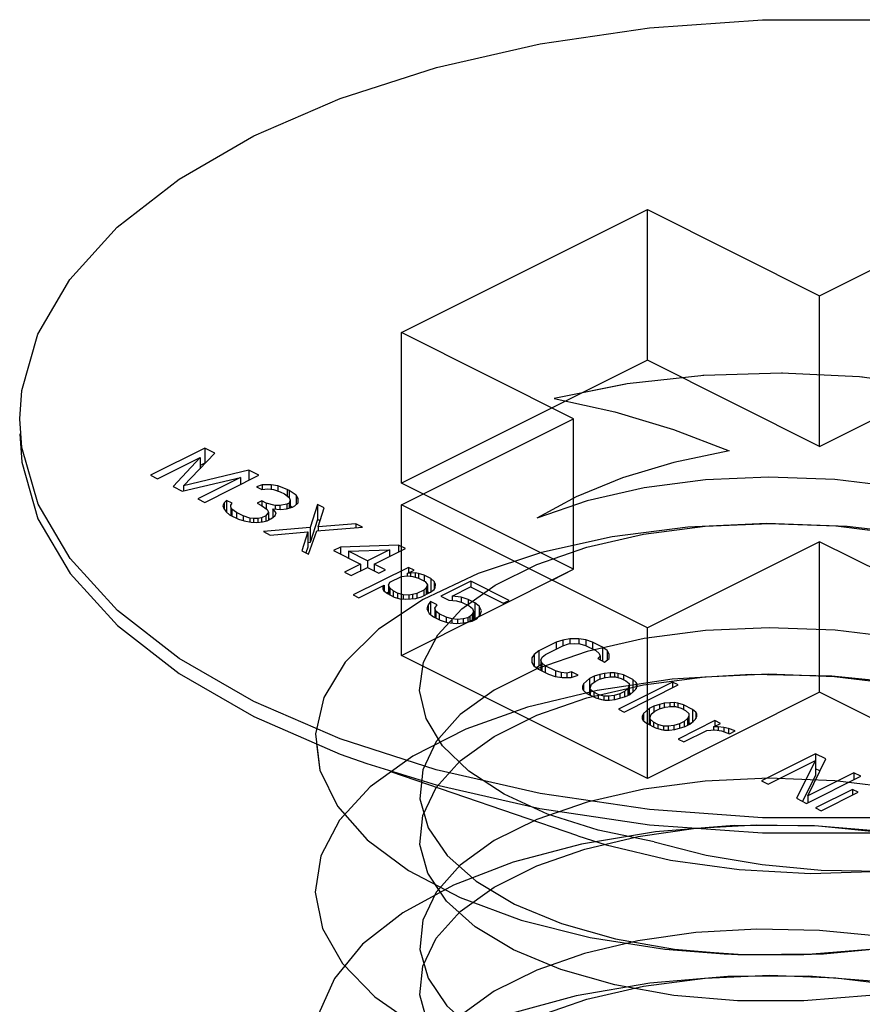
# Paper-space layout '005_EXP_CORICANT_PE_DRAWING_3_1' of a CAD drawing. Header units: millimetres. Extents: x 6 to 413, y 7 to 290.
# Tile 285 of 362: x 192.382 to 192.819, y 262.675 to 263.184. Entities that reach past the tile are written whole.
import ezdxf

# ---------------------------------------------------------------- set-up
doc = ezdxf.new("R2010")
doc.units = ezdxf.units.MM
doc.header["$LTSCALE"] = 23.1
doc.layers.get('0').update_dxf_attribs({"linetype": 'CONTINUOUS'})
doc.layers.add('124100000694A_M3X4P5_C_NI_BL40', color=7, linetype='CONTINUOUS')

# ---------------------------------------------------------------- blocks, each defined once
blk = doc.blocks.new('124100000694A_M3X4P5_C_NI_BL40', base_point=(192.79649, 262.67855))
at = {"layer": '124100000694A_M3X4P5_C_NI_BL40', "color": 7, "linetype": 'Continuous'}
for p, q in [((192.58012, 263.02222), (192.7074, 263.08586)), ((192.7074, 263.00791), (192.7074, 263.08586)), ((192.7074, 263.08586), (192.79649, 263.04131)), ((192.79649, 263.04131), (192.88559, 263.08586)), ((192.79649, 262.96337), (192.79649, 263.04131)), ((192.66921, 262.97767), (192.58012, 263.02222)), ((192.7074, 263.00791), (192.65806, 262.98325)), ((192.79649, 262.96337), (192.7074, 263.00791)), ((192.79649, 262.96337), (192.88559, 263.00791)), ((192.38357, 262.96272), (192.3825, 262.97767)), ((192.58012, 262.93312), (192.66921, 262.97767)), ((192.66921, 262.89973), (192.66921, 262.97767)), ((192.4783, 262.96239), (192.45029, 262.94839)), ((192.4783, 262.96239), (192.4783, 262.9546)), ((192.48355, 262.95977), (192.4783, 262.96239)), ((192.45379, 262.94664), (192.47584, 262.95767)), ((192.47584, 262.95767), (192.46196, 262.94256)), ((192.46727, 262.94288), (192.48355, 262.95977)), ((192.47584, 262.95767), (192.47584, 262.95177)), ((192.50105, 262.95102), (192.46727, 262.94288)), ((192.4783, 262.9546), (192.47584, 262.95337)), ((192.47848, 262.95451), (192.4783, 262.9546)), ((192.50105, 262.95102), (192.50105, 262.94577)), ((192.5063, 262.94839), (192.50105, 262.95102)), ((192.45029, 262.94839), (192.45379, 262.94664)), ((192.46663, 262.94023), (192.49684, 262.94717)), ((192.49684, 262.94717), (192.47479, 262.93614)), ((192.4783, 262.93439), (192.5063, 262.94839)), ((192.49684, 262.94717), (192.49684, 262.94367)), ((192.46196, 262.94256), (192.46663, 262.94023)), ((192.46727, 262.94288), (192.46727, 262.94038)), ((192.50796, 262.94339), (192.50499, 262.94249)), ((192.50499, 262.94249), (192.50791, 262.94103)), ((192.50791, 262.94103), (192.51086, 262.94134)), ((192.51268, 262.94342), (192.50796, 262.94339)), ((192.50796, 262.94339), (192.50796, 262.94103)), ((192.51086, 262.94134), (192.51381, 262.94106)), ((192.51268, 262.94342), (192.51268, 262.94106)), ((192.5162, 262.94285), (192.51268, 262.94342)), ((192.51381, 262.94106), (192.51732, 262.9399)), ((192.5162, 262.94285), (192.5162, 262.94027)), ((192.52088, 262.9411), (192.5162, 262.94285)), ((192.52088, 262.9411), (192.52088, 262.93781)), ((192.52205, 262.94052), (192.52088, 262.9411)), ((192.47479, 262.93614), (192.4783, 262.93439)), ((192.51732, 262.9399), (192.51965, 262.93874)), ((192.51965, 262.93874), (192.52197, 262.93698)), ((192.52253, 262.93551), (192.52191, 262.93403)), ((192.52197, 262.93698), (192.52253, 262.93551)), ((192.52205, 262.94052), (192.52205, 262.93698)), ((192.52554, 262.93818), (192.52205, 262.94052)), ((192.52253, 262.93551), (192.52253, 262.93164)), ((192.52554, 262.93818), (192.52554, 262.93316)), ((192.52668, 262.93642), (192.52554, 262.93818)), ((192.52663, 262.93406), (192.52668, 262.93642)), ((192.48831, 262.93415), (192.48769, 262.93267)), ((192.48769, 262.93267), (192.48825, 262.9312)), ((192.48825, 262.9312), (192.48939, 262.92944)), ((192.48952, 262.93534), (192.48831, 262.93415)), ((192.48831, 262.93415), (192.48831, 262.9312)), ((192.48952, 262.93534), (192.48952, 262.92944)), ((192.49243, 262.93388), (192.48952, 262.93534)), ((192.4918, 262.93181), (192.49182, 262.93299)), ((192.4918, 262.93181), (192.4918, 262.92764)), ((192.49237, 262.93093), (192.4918, 262.93181)), ((192.49182, 262.93299), (192.49243, 262.93388)), ((192.49237, 262.93093), (192.49237, 262.92736)), ((192.49469, 262.92917), (192.49237, 262.93093)), ((192.50779, 262.93514), (192.5054, 262.93395)), ((192.5054, 262.93395), (192.50774, 262.93278)), ((192.50774, 262.93278), (192.51064, 262.93073)), ((192.50779, 262.93514), (192.50779, 262.93278)), ((192.51012, 262.93397), (192.50779, 262.93514)), ((192.51012, 262.93397), (192.51012, 262.9311)), ((192.51481, 262.93282), (192.51012, 262.93397)), ((192.51064, 262.93073), (192.5112, 262.92926)), ((192.51359, 262.93104), (192.51359, 262.9266)), ((192.51532, 262.92899), (192.51359, 262.93104)), ((192.51359, 262.93104), (192.51772, 262.93077)), ((192.51717, 262.93283), (192.51481, 262.93282)), ((192.51481, 262.93282), (192.51481, 262.93104)), ((192.52072, 262.93344), (192.51717, 262.93283)), ((192.51717, 262.93283), (192.51717, 262.93077)), ((192.51772, 262.93077), (192.52067, 262.93108)), ((192.52067, 262.93108), (192.52364, 262.93198)), ((192.52191, 262.93403), (192.52072, 262.93344)), ((192.52072, 262.93344), (192.52072, 262.93108)), ((192.52191, 262.93403), (192.52191, 262.93146)), ((192.52331, 262.93188), (192.52253, 262.9324)), ((192.52364, 262.93198), (192.52483, 262.93258)), ((192.52483, 262.93258), (192.52663, 262.93406)), ((192.53663, 262.93323), (192.53285, 262.92142)), ((192.53663, 262.93323), (192.53663, 262.92543)), ((192.54013, 262.93148), (192.53663, 262.93323)), ((192.53698, 262.92173), (192.54013, 262.93148)), ((192.7074, 262.86948), (192.58012, 262.93312)), ((192.48939, 262.92944), (192.49113, 262.92798)), ((192.49113, 262.92798), (192.4958, 262.92564)), ((192.49469, 262.92917), (192.49469, 262.9262)), ((192.49819, 262.92742), (192.49469, 262.92917)), ((192.4958, 262.92564), (192.49873, 262.92477)), ((192.49819, 262.92742), (192.49819, 262.92493)), ((192.5017, 262.92626), (192.49819, 262.92742)), ((192.5017, 262.92626), (192.5017, 262.9242)), ((192.50347, 262.92598), (192.5017, 262.92626)), ((192.50582, 262.92599), (192.50347, 262.92598)), ((192.50347, 262.92598), (192.50347, 262.9242)), ((192.5076, 262.92629), (192.50582, 262.92599)), ((192.50582, 262.92599), (192.50582, 262.92392)), ((192.50998, 262.92749), (192.5076, 262.92629)), ((192.5076, 262.92629), (192.5076, 262.92423)), ((192.5112, 262.92926), (192.50998, 262.92749)), ((192.50998, 262.92749), (192.50998, 262.92484)), ((192.51052, 262.92484), (192.5129, 262.92603)), ((192.5112, 262.92926), (192.5112, 262.92518)), ((192.51218, 262.92567), (192.5112, 262.92591)), ((192.5129, 262.92603), (192.5147, 262.92751)), ((192.5147, 262.92751), (192.51532, 262.92899)), ((192.53663, 262.92543), (192.53285, 262.91362)), ((192.53796, 262.92477), (192.53663, 262.92543)), ((192.49873, 262.92477), (192.50225, 262.9242)), ((192.50225, 262.9242), (192.50519, 262.92392)), ((192.50519, 262.92392), (192.50815, 262.92423)), ((192.50815, 262.92423), (192.51052, 262.92484)), ((192.53285, 262.92142), (192.50863, 262.91923)), ((192.53285, 262.92142), (192.53285, 262.91362)), ((192.53635, 262.91967), (192.55997, 262.92156)), ((192.55647, 262.92331), (192.53698, 262.92173)), ((192.53698, 262.92173), (192.53698, 262.91967)), ((192.55647, 262.92331), (192.55647, 262.92128)), ((192.55997, 262.92156), (192.55647, 262.92331)), ((192.50863, 262.91923), (192.51213, 262.91748)), ((192.51213, 262.91748), (192.53162, 262.91905)), ((192.53162, 262.91905), (192.52846, 262.90931)), ((192.53162, 262.91905), (192.53162, 262.91126)), ((192.53196, 262.90756), (192.53635, 262.91967)), ((192.53162, 262.91126), (192.53064, 262.90822)), ((192.53285, 262.91362), (192.53162, 262.91351)), ((192.54855, 262.91118), (192.54497, 262.9094)), ((192.57863, 262.91223), (192.54855, 262.91118)), ((192.54855, 262.91118), (192.54855, 262.90761)), ((192.56605, 262.90243), (192.58213, 262.91048)), ((192.57863, 262.91223), (192.57863, 262.90873)), ((192.58213, 262.91048), (192.57863, 262.91223)), ((192.79649, 262.91403), (192.7074, 262.86948)), ((192.88559, 262.86948), (192.79649, 262.91403)), ((192.52846, 262.90931), (192.53196, 262.90756)), ((192.54497, 262.9094), (192.55897, 262.9024)), ((192.55263, 262.90914), (192.57387, 262.90984)), ((192.55263, 262.90914), (192.55263, 262.90557)), ((192.56255, 262.90418), (192.55263, 262.90914)), ((192.57387, 262.90984), (192.56255, 262.90418)), ((192.57387, 262.90984), (192.57387, 262.90634)), ((192.55897, 262.9024), (192.55063, 262.89823)), ((192.55413, 262.89647), (192.56247, 262.90065)), ((192.5837, 262.90076), (192.5551, 262.88646)), ((192.55897, 262.9024), (192.55897, 262.8989)), ((192.56247, 262.90065), (192.56831, 262.89773)), ((192.56255, 262.90418), (192.56255, 262.90065)), ((192.56605, 262.90243), (192.56605, 262.89886)), ((192.57188, 262.89952), (192.56605, 262.90243)), ((192.5837, 262.90076), (192.5837, 262.89784)), ((192.58661, 262.8993), (192.5837, 262.90076)), ((192.55063, 262.89823), (192.55413, 262.89647)), ((192.56831, 262.89773), (192.57188, 262.89952)), ((192.5741, 262.89304), (192.58006, 262.89602)), ((192.58006, 262.89602), (192.58301, 262.89633)), ((192.58301, 262.89633), (192.58596, 262.89605)), ((192.58304, 262.89751), (192.58661, 262.8993)), ((192.58481, 262.89782), (192.58304, 262.89751)), ((192.58304, 262.89751), (192.58304, 262.89633)), ((192.58717, 262.89783), (192.58481, 262.89782)), ((192.58481, 262.89782), (192.58481, 262.89605)), ((192.58596, 262.89605), (192.58889, 262.89518)), ((192.58717, 262.89783), (192.58717, 262.89569)), ((192.58894, 262.89754), (192.58717, 262.89783)), ((192.58889, 262.89518), (192.59239, 262.89343)), ((192.58894, 262.89754), (192.58894, 262.89518)), ((192.59186, 262.89667), (192.58894, 262.89754)), ((192.59186, 262.89667), (192.59186, 262.89369)), ((192.59536, 262.89492), (192.59186, 262.89667)), ((192.59536, 262.89492), (192.59536, 262.88785)), ((192.5971, 262.89346), (192.59536, 262.89492)), ((192.65806, 262.89415), (192.66921, 262.89973)), ((192.55802, 262.885), (192.57112, 262.89155)), ((192.57052, 262.89067), (192.57049, 262.88949)), ((192.57112, 262.89155), (192.57052, 262.89067)), ((192.57112, 262.89155), (192.57112, 262.88861)), ((192.57348, 262.89157), (192.5741, 262.89304)), ((192.57348, 262.89157), (192.57348, 262.8868)), ((192.57404, 262.8901), (192.57348, 262.89157)), ((192.57404, 262.8901), (192.57404, 262.88652)), ((192.57578, 262.88863), (192.57404, 262.8901)), ((192.59291, 262.89019), (192.5917, 262.88901)), ((192.59239, 262.89343), (192.59353, 262.89167)), ((192.59353, 262.89167), (192.59291, 262.89019)), ((192.59291, 262.89019), (192.59291, 262.88669)), ((192.59353, 262.89167), (192.59353, 262.887)), ((192.59702, 262.88933), (192.59762, 262.89022)), ((192.5971, 262.89346), (192.5971, 262.88933)), ((192.59766, 262.89199), (192.5971, 262.89346)), ((192.59762, 262.89022), (192.59766, 262.89199)), ((192.61597, 262.89356), (192.60048, 262.88581)), ((192.60637, 262.88584), (192.61591, 262.89061)), ((192.61591, 262.89061), (192.63282, 262.88215)), ((192.61597, 262.89356), (192.61597, 262.89061)), ((192.6358, 262.88364), (192.61597, 262.89356)), ((192.5551, 262.88646), (192.55802, 262.885)), ((192.57049, 262.88949), (192.57106, 262.88861)), ((192.57106, 262.88861), (192.5728, 262.88714)), ((192.57348, 262.88786), (192.57265, 262.88744)), ((192.5728, 262.88714), (192.5763, 262.88539)), ((192.57578, 262.88863), (192.57578, 262.88565)), ((192.57811, 262.88746), (192.57578, 262.88863)), ((192.5763, 262.88539), (192.57923, 262.88452)), ((192.57811, 262.88746), (192.57811, 262.88485)), ((192.58104, 262.88659), (192.57811, 262.88746)), ((192.57923, 262.88452), (192.58217, 262.88424)), ((192.58104, 262.88659), (192.58104, 262.88424)), ((192.58398, 262.88632), (192.58104, 262.88659)), ((192.58217, 262.88424), (192.58748, 262.88457)), ((192.58576, 262.88662), (192.58398, 262.88632)), ((192.58398, 262.88632), (192.58398, 262.88435)), ((192.58813, 262.88722), (192.58576, 262.88662)), ((192.58576, 262.88662), (192.58576, 262.88446)), ((192.58748, 262.88457), (192.59045, 262.88547)), ((192.5917, 262.88901), (192.58813, 262.88722)), ((192.58813, 262.88722), (192.58813, 262.88476)), ((192.59045, 262.88547), (192.59522, 262.88785)), ((192.5917, 262.88901), (192.5917, 262.88609)), ((192.59457, 262.88753), (192.59353, 262.88805)), ((192.59522, 262.88785), (192.59702, 262.88933)), ((192.60048, 262.88581), (192.60456, 262.88377)), ((192.60637, 262.88584), (192.60637, 262.88365)), ((192.61108, 262.88528), (192.60637, 262.88584)), ((192.61108, 262.88528), (192.61108, 262.88279)), ((192.61459, 262.88412), (192.61108, 262.88528)), ((192.5939, 262.88136), (192.59327, 262.87929)), ((192.59512, 262.88313), (192.5939, 262.88136)), ((192.5939, 262.88136), (192.5939, 262.87797)), ((192.59512, 262.88313), (192.59512, 262.87639)), ((192.59862, 262.88138), (192.59512, 262.88313)), ((192.5974, 262.87961), (192.59862, 262.88138)), ((192.5974, 262.87961), (192.5974, 262.87484)), ((192.59796, 262.87814), (192.5974, 262.87961)), ((192.60456, 262.88377), (192.60868, 262.8835)), ((192.60868, 262.8835), (192.61161, 262.88263)), ((192.61161, 262.88263), (192.61511, 262.88088)), ((192.61459, 262.88412), (192.61459, 262.88114)), ((192.61809, 262.88237), (192.61459, 262.88412)), ((192.61511, 262.88088), (192.61685, 262.87941)), ((192.61685, 262.87941), (192.61741, 262.87794)), ((192.61809, 262.88237), (192.61809, 262.87457)), ((192.62041, 262.88061), (192.61809, 262.88237)), ((192.62041, 262.88061), (192.62041, 262.87563)), ((192.62154, 262.87826), (192.62041, 262.88061)), ((192.63282, 262.88215), (192.6358, 262.88364)), ((192.59327, 262.87929), (192.5944, 262.87694)), ((192.5944, 262.87694), (192.59672, 262.87518)), ((192.59672, 262.87518), (192.60022, 262.87343)), ((192.59796, 262.87814), (192.59796, 262.87456)), ((192.5997, 262.87667), (192.59796, 262.87814)), ((192.5997, 262.87667), (192.5997, 262.87369)), ((192.6032, 262.87492), (192.5997, 262.87667)), ((192.6032, 262.87492), (192.6032, 262.87245)), ((192.60613, 262.87405), (192.6032, 262.87492)), ((192.61439, 262.87469), (192.61202, 262.87408)), ((192.61558, 262.87528), (192.61439, 262.87469)), ((192.61439, 262.87469), (192.61439, 262.87242)), ((192.61679, 262.87647), (192.61558, 262.87528)), ((192.61558, 262.87528), (192.61558, 262.87268)), ((192.61741, 262.87794), (192.61679, 262.87647)), ((192.61679, 262.87647), (192.61679, 262.87293)), ((192.61741, 262.87794), (192.61741, 262.87328)), ((192.61809, 262.87457), (192.61741, 262.87492)), ((192.61885, 262.874), (192.61809, 262.87457)), ((192.6191, 262.87412), (192.62091, 262.87619)), ((192.62091, 262.87619), (192.62154, 262.87826)), ((192.60022, 262.87343), (192.60373, 262.87227)), ((192.60373, 262.87227), (192.60843, 262.87171)), ((192.60613, 262.87405), (192.60613, 262.87198)), ((192.60907, 262.87377), (192.60613, 262.87405)), ((192.60843, 262.87171), (192.61257, 262.87202)), ((192.61202, 262.87408), (192.60907, 262.87377)), ((192.60907, 262.87377), (192.60907, 262.87171)), ((192.61202, 262.87408), (192.61202, 262.87202)), ((192.61257, 262.87202), (192.61671, 262.87293)), ((192.61671, 262.87293), (192.6191, 262.87412)), ((192.66011, 262.86196), (192.65117, 262.85749)), ((192.65467, 262.85574), (192.66361, 262.86021)), ((192.66367, 262.86315), (192.66011, 262.86196)), ((192.66011, 262.86196), (192.66011, 262.85846)), ((192.66361, 262.86021), (192.66657, 262.86111)), ((192.66722, 262.86376), (192.66367, 262.86315)), ((192.66367, 262.86315), (192.66367, 262.86021)), ((192.66657, 262.86111), (192.66953, 262.86142)), ((192.67193, 262.86379), (192.66722, 262.86376)), ((192.66722, 262.86376), (192.66722, 262.86111)), ((192.66953, 262.86142), (192.67247, 262.86114)), ((192.67193, 262.86379), (192.67193, 262.86114)), ((192.67546, 262.86322), (192.67193, 262.86379)), ((192.67247, 262.86114), (192.6754, 262.86027)), ((192.6754, 262.86027), (192.68065, 262.85764)), ((192.67546, 262.86322), (192.67546, 262.86027)), ((192.67897, 262.86206), (192.67546, 262.86322)), ((192.67897, 262.86206), (192.67897, 262.85848)), ((192.68422, 262.85943), (192.67897, 262.86206)), ((192.68422, 262.85943), (192.68422, 262.85228)), ((192.68654, 262.85768), (192.68422, 262.85943)), ((192.64756, 262.85393), (192.64751, 262.85157)), ((192.64877, 262.85571), (192.64756, 262.85393)), ((192.64756, 262.85393), (192.64756, 262.85157)), ((192.65117, 262.85749), (192.64877, 262.85571)), ((192.64877, 262.85571), (192.64877, 262.84981)), ((192.65117, 262.85749), (192.65117, 262.84969)), ((192.65225, 262.85278), (192.65287, 262.85426)), ((192.65287, 262.85426), (192.65467, 262.85574)), ((192.68065, 262.85764), (192.68239, 262.85618)), ((192.68294, 262.85471), (192.68174, 262.85352)), ((192.68239, 262.85618), (192.68294, 262.85471)), ((192.68294, 262.85471), (192.68294, 262.85292)), ((192.68654, 262.85768), (192.68654, 262.85274)), ((192.68769, 262.85591), (192.68654, 262.85768)), ((192.68764, 262.85355), (192.68769, 262.85591)), ((192.64751, 262.85157), (192.64865, 262.84981)), ((192.64865, 262.84981), (192.65097, 262.84806)), ((192.65117, 262.84969), (192.64998, 262.84881)), ((192.65225, 262.85023), (192.65117, 262.84969)), ((192.65225, 262.85278), (192.65225, 262.84742)), ((192.65281, 262.85131), (192.65225, 262.85278)), ((192.65281, 262.85131), (192.65281, 262.84714)), ((192.65455, 262.84984), (192.65281, 262.85131)), ((192.65455, 262.84984), (192.65455, 262.84627)), ((192.6598, 262.84722), (192.65455, 262.84984)), ((192.68174, 262.85352), (192.68524, 262.85177)), ((192.68524, 262.85177), (192.68764, 262.85355)), ((192.65097, 262.84806), (192.65622, 262.84543)), ((192.65622, 262.84543), (192.65973, 262.84427)), ((192.65973, 262.84427), (192.66326, 262.8437)), ((192.6598, 262.84722), (192.6598, 262.84427)), ((192.66272, 262.84635), (192.6598, 262.84722)), ((192.66272, 262.84635), (192.66272, 262.8437)), ((192.66567, 262.84607), (192.66272, 262.84635)), ((192.66326, 262.8437), (192.66797, 262.84372)), ((192.66804, 262.84667), (192.66567, 262.84607)), ((192.66567, 262.84607), (192.66567, 262.84371)), ((192.66797, 262.84372), (192.67154, 262.84492)), ((192.66804, 262.84667), (192.66804, 262.84372)), ((192.67154, 262.84492), (192.66804, 262.84667)), ((192.67978, 262.84438), (192.6774, 262.84318)), ((192.68275, 262.84528), (192.67978, 262.84438)), ((192.67978, 262.84438), (192.67978, 262.84129)), ((192.6827, 262.84292), (192.68566, 262.84382)), ((192.68512, 262.84588), (192.68275, 262.84528)), ((192.68275, 262.84528), (192.68275, 262.84292)), ((192.68807, 262.84619), (192.68512, 262.84588)), ((192.68512, 262.84588), (192.68512, 262.84365)), ((192.68566, 262.84382), (192.68862, 262.84413)), ((192.69043, 262.8462), (192.68807, 262.84619)), ((192.68807, 262.84619), (192.68807, 262.84413)), ((192.68862, 262.84413), (192.69097, 262.84414)), ((192.69043, 262.8462), (192.69043, 262.84414)), ((192.69219, 262.84591), (192.69043, 262.8462)), ((192.69097, 262.84414), (192.6939, 262.84327)), ((192.69219, 262.84591), (192.69219, 262.84378)), ((192.69512, 262.84505), (192.69219, 262.84591)), ((192.69512, 262.84505), (192.69512, 262.84266)), ((192.69979, 262.84271), (192.69512, 262.84505)), ((192.67377, 262.83904), (192.67375, 262.83786)), ((192.67439, 262.84052), (192.67377, 262.83904)), ((192.67377, 262.83904), (192.67377, 262.83786)), ((192.6774, 262.84318), (192.67439, 262.84052)), ((192.67439, 262.84052), (192.67439, 262.83698)), ((192.6774, 262.84318), (192.6774, 262.83539)), ((192.67787, 262.83759), (192.67789, 262.83877)), ((192.67789, 262.83877), (192.67851, 262.84024)), ((192.67851, 262.84024), (192.68031, 262.84173)), ((192.68031, 262.84173), (192.6827, 262.84292)), ((192.72039, 262.84135), (192.69239, 262.82735)), ((192.6939, 262.84327), (192.69624, 262.8421)), ((192.69531, 262.82589), (192.72331, 262.83989)), ((192.69624, 262.8421), (192.69797, 262.84064)), ((192.69795, 262.83946), (192.69733, 262.83798)), ((192.69797, 262.84064), (192.69795, 262.83946)), ((192.69795, 262.83946), (192.69795, 262.83479)), ((192.69979, 262.84271), (192.69979, 262.83615)), ((192.70152, 262.84125), (192.69979, 262.84271)), ((192.70145, 262.83771), (192.70207, 262.83919)), ((192.70152, 262.84125), (192.70152, 262.83789)), ((192.7021, 262.84037), (192.70152, 262.84125)), ((192.70207, 262.83919), (192.7021, 262.84037)), ((192.72039, 262.84135), (192.72039, 262.83843)), ((192.72331, 262.83989), (192.72039, 262.84135)), ((192.67375, 262.83786), (192.67432, 262.83698)), ((192.67432, 262.83698), (192.67606, 262.83551)), ((192.67606, 262.83551), (192.68072, 262.83318)), ((192.6774, 262.83539), (192.677, 262.83504)), ((192.67787, 262.83563), (192.6774, 262.83539)), ((192.67787, 262.83759), (192.67787, 262.83461)), ((192.67961, 262.83612), (192.67787, 262.83759)), ((192.67961, 262.83612), (192.67961, 262.83374)), ((192.68194, 262.83495), (192.67961, 262.83612)), ((192.68194, 262.83495), (192.68194, 262.83282)), ((192.68487, 262.83409), (192.68194, 262.83495)), ((192.68723, 262.8341), (192.68487, 262.83409)), ((192.68487, 262.83409), (192.68487, 262.83203)), ((192.69018, 262.83441), (192.68723, 262.8341)), ((192.68723, 262.8341), (192.68723, 262.83204)), ((192.69315, 262.83531), (192.69018, 262.83441)), ((192.69018, 262.83441), (192.69018, 262.83235)), ((192.69073, 262.83235), (192.69606, 262.83385)), ((192.69553, 262.8365), (192.69315, 262.83531)), ((192.69315, 262.83531), (192.69315, 262.83303)), ((192.69733, 262.83798), (192.69553, 262.8365)), ((192.69553, 262.8365), (192.69553, 262.8337)), ((192.69606, 262.83385), (192.69845, 262.83504)), ((192.69733, 262.83798), (192.69733, 262.83448)), ((192.69886, 262.83538), (192.69797, 262.83582)), ((192.69845, 262.83504), (192.70025, 262.83653)), ((192.70025, 262.83653), (192.70145, 262.83771)), ((192.68072, 262.83318), (192.68365, 262.83231)), ((192.68365, 262.83231), (192.68541, 262.83203)), ((192.68541, 262.83203), (192.68777, 262.83204)), ((192.68777, 262.83204), (192.69073, 262.83235)), ((192.7107, 262.82892), (192.70831, 262.82772)), ((192.71366, 262.82982), (192.7107, 262.82892)), ((192.7107, 262.82892), (192.7107, 262.82583)), ((192.71603, 262.83042), (192.71366, 262.82982)), ((192.71366, 262.82982), (192.71366, 262.82746)), ((192.71899, 262.83073), (192.71603, 262.83042)), ((192.71603, 262.83042), (192.71603, 262.82819)), ((192.71658, 262.82836), (192.71953, 262.82867)), ((192.72135, 262.83074), (192.71899, 262.83073)), ((192.71899, 262.83073), (192.71899, 262.82867)), ((192.71953, 262.82867), (192.72189, 262.82868)), ((192.72135, 262.83074), (192.72135, 262.82868)), ((192.72311, 262.83046), (192.72135, 262.83074)), ((192.72189, 262.82868), (192.72482, 262.82781)), ((192.72311, 262.83046), (192.72311, 262.82832)), ((192.72604, 262.82959), (192.72311, 262.83046)), ((192.72604, 262.82959), (192.72604, 262.8272)), ((192.73071, 262.82725), (192.72604, 262.82959)), ((192.69239, 262.82735), (192.69531, 262.82589)), ((192.70469, 262.82358), (192.70466, 262.8224)), ((192.70531, 262.82506), (192.70469, 262.82358)), ((192.70831, 262.82772), (192.70531, 262.82506)), ((192.70531, 262.82506), (192.70531, 262.82152)), ((192.70831, 262.82772), (192.70831, 262.81993)), ((192.70881, 262.82331), (192.70943, 262.82478)), ((192.70943, 262.82478), (192.71123, 262.82627)), ((192.71123, 262.82627), (192.71361, 262.82746)), ((192.71361, 262.82746), (192.71658, 262.82836)), ((192.72482, 262.82781), (192.72716, 262.82665)), ((192.72716, 262.82665), (192.72889, 262.82518)), ((192.72887, 262.824), (192.72825, 262.82252)), ((192.72889, 262.82518), (192.72887, 262.824)), ((192.72887, 262.824), (192.72887, 262.81933)), ((192.73071, 262.82725), (192.73071, 262.82069)), ((192.73244, 262.82579), (192.73071, 262.82725)), ((192.73237, 262.82225), (192.73299, 262.82373)), ((192.73244, 262.82579), (192.73244, 262.82243)), ((192.73301, 262.82491), (192.73244, 262.82579)), ((192.73299, 262.82373), (192.73301, 262.82491)), ((192.70466, 262.8224), (192.70524, 262.82152)), ((192.70524, 262.82152), (192.70697, 262.82005)), ((192.70697, 262.82005), (192.71164, 262.81772)), ((192.70831, 262.81993), (192.70792, 262.81958)), ((192.70879, 262.82017), (192.70831, 262.81993)), ((192.70879, 262.82213), (192.70881, 262.82331)), ((192.70879, 262.82213), (192.70879, 262.81915)), ((192.71052, 262.82066), (192.70879, 262.82213)), ((192.71052, 262.82066), (192.71052, 262.81828)), ((192.71286, 262.8195), (192.71052, 262.82066)), ((192.71286, 262.8195), (192.71286, 262.81736)), ((192.71579, 262.81863), (192.71286, 262.8195)), ((192.71814, 262.81864), (192.71579, 262.81863)), ((192.71579, 262.81863), (192.71579, 262.81657)), ((192.7211, 262.81895), (192.71814, 262.81864)), ((192.71814, 262.81864), (192.71814, 262.81658)), ((192.72406, 262.81985), (192.7211, 262.81895)), ((192.7211, 262.81895), (192.7211, 262.81689)), ((192.72164, 262.81689), (192.72698, 262.81839)), ((192.74237, 262.82142), (192.72331, 262.81189)), ((192.72645, 262.82104), (192.72406, 262.81985)), ((192.72406, 262.81985), (192.72406, 262.81757)), ((192.72825, 262.82252), (192.72645, 262.82104)), ((192.72645, 262.82104), (192.72645, 262.81824)), ((192.72698, 262.81839), (192.72936, 262.81958)), ((192.72825, 262.82252), (192.72825, 262.81902)), ((192.72978, 262.81992), (192.72889, 262.82037)), ((192.72936, 262.81958), (192.73116, 262.82107)), ((192.73116, 262.82107), (192.73237, 262.82225)), ((192.74171, 262.81817), (192.74529, 262.81996)), ((192.74237, 262.82142), (192.74237, 262.8185)), ((192.74529, 262.81996), (192.74237, 262.82142)), ((192.71164, 262.81772), (192.71457, 262.81685)), ((192.71457, 262.81685), (192.71633, 262.81657)), ((192.71633, 262.81657), (192.71869, 262.81658)), ((192.71869, 262.81658), (192.72164, 262.81689)), ((192.72622, 262.81043), (192.73814, 262.81639)), ((192.73814, 262.81639), (192.74227, 262.8167)), ((192.74407, 262.81819), (192.74171, 262.81817)), ((192.74171, 262.81817), (192.74171, 262.8167)), ((192.74227, 262.8167), (192.7458, 262.81613)), ((192.74407, 262.81819), (192.74407, 262.81641)), ((192.74701, 262.81791), (192.74407, 262.81819)), ((192.7458, 262.81613), (192.74989, 262.81468)), ((192.74701, 262.81791), (192.74701, 262.8157)), ((192.74936, 262.81733), (192.74701, 262.81791)), ((192.74936, 262.81733), (192.74936, 262.81487)), ((192.75287, 262.81617), (192.74936, 262.81733)), ((192.74989, 262.81468), (192.75287, 262.81617)), ((192.59812, 262.79598), (192.54841, 262.81195)), ((192.72331, 262.81189), (192.72622, 262.81043)), ((192.79448, 262.8043), (192.76648, 262.7903)), ((192.79448, 262.8043), (192.79448, 262.79651)), ((192.79973, 262.80168), (192.79448, 262.8043)), ((192.76998, 262.78855), (192.7944, 262.80077)), ((192.7944, 262.80077), (192.78456, 262.78126)), ((192.79048, 262.78247), (192.79973, 262.80168)), ((192.7944, 262.80077), (192.7944, 262.79297)), ((192.67134, 262.76177), (192.57464, 262.79494)), ((192.7944, 262.79297), (192.7877, 262.77968)), ((192.81431, 262.79439), (192.79048, 262.78247)), ((192.7967, 262.7954), (192.79448, 262.79651)), ((192.81431, 262.79439), (192.81431, 262.79089)), ((192.81781, 262.79264), (192.81431, 262.79439)), ((192.76648, 262.7903), (192.76998, 262.78855)), ((192.78981, 262.77864), (192.81781, 262.79264)), ((192.81354, 262.78583), (192.79448, 262.7763)), ((192.79739, 262.77484), (192.81646, 262.78438)), ((192.81354, 262.78583), (192.81354, 262.78292)), ((192.81646, 262.78438), (192.81354, 262.78583)), ((192.78456, 262.78126), (192.78981, 262.77864)), ((192.79048, 262.78247), (192.79048, 262.77897)), ((192.79448, 262.7763), (192.79739, 262.77484)), ((192.6034, 262.7281), (192.59775, 262.73652))]:
    blk.add_line(p, q, dxfattribs=at)
for points in [[(192.50375, 263.12404), (192.54844, 263.1434), (192.59818, 263.15938), (192.65192, 263.17164), (192.70846, 263.17993), (192.76696, 263.18414), (192.82607, 263.18414), (192.88453, 263.17993), (192.94114, 263.17162), (192.99487, 263.15936), (193.04458, 263.14339), (193.08922, 263.12405), (193.12789, 263.10174), (193.15981, 263.07691), (193.18433, 263.05008), (193.20097, 263.0218), (193.20941, 262.99261), (193.21049, 262.97767)], [(192.3825, 262.97767), (192.38352, 262.99223), (192.39187, 263.02147), (192.40842, 263.04977), (192.43295, 263.0767), (192.46496, 263.10165), (192.50375, 263.12404)], [(192.38249, 262.96987), (192.38355, 262.95511), (192.39195, 262.92587), (192.4086, 262.89754), (192.43313, 262.87067), (192.46507, 262.84582), (192.50375, 262.8235)], [(192.54841, 262.81195), (192.50376, 262.83129), (192.4651, 262.8536), (192.43318, 262.87842), (192.40865, 262.90525), (192.39201, 262.93353), (192.38357, 262.96272)], [(192.50375, 262.8235), (192.54839, 262.80416), (192.56225, 262.79919)], [(192.53621, 262.80944), (192.53791, 262.79575), (192.54692, 262.77726)], [(192.56225, 262.79919), (192.59808, 262.78819), (192.65181, 262.77593), (192.70849, 262.7676), (192.76696, 262.7634), (192.82603, 262.7634), (192.8845, 262.7676), (192.94117, 262.77593), (192.9949, 262.78819), (193.03073, 262.79919)], [(192.9948, 262.79596), (192.94107, 262.7837), (192.88453, 262.7754), (192.82602, 262.7712), (192.76691, 262.7712), (192.70846, 262.7754), (192.65184, 262.78372), (192.59812, 262.79598)], [(192.55077, 262.77289), (192.54801, 262.76989), (192.53846, 262.75156), (192.53551, 262.73272), (192.53922, 262.71394), (192.54954, 262.69568)], [(192.54692, 262.77726), (192.56235, 262.75979), (192.58378, 262.74381)], [(192.67134, 262.76177), (192.6861, 262.75712), (192.71938, 262.7493), (192.75498, 262.74433), (192.79181, 262.74239), (192.82872, 262.74354)], [(192.58378, 262.74381), (192.61052, 262.72985), (192.64208, 262.71818), (192.67775, 262.70918), (192.71644, 262.70317), (192.74715, 262.70074)], [(192.72116, 262.67928), (192.69059, 262.68471), (192.66261, 262.69264), (192.63818, 262.70282), (192.61831, 262.71476), (192.6034, 262.7281)], [(192.79654, 262.70075), (192.84013, 262.70467), (192.88045, 262.71175), (192.9189, 262.72205)], [(192.74715, 262.70074), (192.75705, 262.70037), (192.79654, 262.70075)], [(192.74755, 262.70072), (192.75427, 262.70037), (192.78843, 262.70034), (192.79652, 262.70075)], [(192.55072, 262.69447), (192.54539, 262.68804), (192.53724, 262.66953), (192.53575, 262.65068), (192.54089, 262.632)], [(192.54954, 262.69568), (192.56626, 262.67844), (192.5889, 262.6628)], [(192.85562, 262.68471), (192.82257, 262.6792), (192.78835, 262.6764), (192.75405, 262.67644), (192.72116, 262.67928)]]:
    blk.add_lwpolyline(points, dxfattribs=at)

psp = doc.layouts.new('005_EXP_CORICANT_PE_DRAWING_3_1')

# ---------------------------------------------------------------- linework, layer by layer
at = {"color": 2, "linetype": 'Continuous'}
for p, q in [((192.58012, 263.02222), (192.7074, 263.08586)), ((192.7074, 263.08586), (192.79649, 263.04131)), ((192.79649, 263.04131), (192.88559, 263.08586)), ((192.66921, 262.97767), (192.58012, 263.02222)), ((192.58012, 262.93312), (192.66921, 262.97767)), ((192.7074, 262.86948), (192.58012, 262.93312)), ((192.79649, 262.91403), (192.7074, 262.86948)), ((192.88559, 262.86948), (192.79649, 262.91403))]:
    psp.add_line(p, q, dxfattribs=at)
at = {"color": 6, "linetype": 'Continuous'}
for p, q in [((192.7074, 263.00791), (192.7074, 263.08586)), ((192.79649, 262.96337), (192.79649, 263.04131)), ((192.58012, 262.94427), (192.58012, 263.02222)), ((192.7074, 263.00791), (192.58012, 262.94427)), ((192.79649, 262.96337), (192.7074, 263.00791)), ((192.79649, 262.96337), (192.88559, 263.00791)), ((192.73664, 263.0001), (192.73605, 263.00007)), ((192.77726, 263.00128), (192.77685, 263.00129)), ((192.66921, 262.89973), (192.66921, 262.97767)), ((192.66921, 262.89973), (192.58012, 262.94427)), ((192.58012, 262.85518), (192.58012, 262.93312)), ((192.79649, 262.83609), (192.79649, 262.91403)), ((192.58012, 262.85518), (192.66921, 262.89973)), ((192.7074, 262.79154), (192.7074, 262.86948)), ((192.7074, 262.79154), (192.58012, 262.85518)), ((192.79649, 262.83609), (192.7074, 262.79154)), ((192.88559, 262.79154), (192.79649, 262.83609))]:
    psp.add_line(p, q, dxfattribs=at)
at = {"color": 2, "linetype": 'Continuous'}
for points in [[(192.95797, 262.77657), (192.98373, 262.79145), (193.005, 262.8086), (193.02074, 262.82737), (193.03039, 262.84699), (193.03392, 262.86738), (193.03107, 262.88802), (193.02184, 262.90822), (193.00675, 262.9272), (192.98587, 262.94493), (192.95946, 262.96102), (192.92854, 262.97477), (192.89432, 262.98578), (192.85705, 262.99401), (192.81724, 262.99928), (192.77685, 263.00129), (192.73664, 263.0001), (192.69694, 262.99566), (192.65909, 262.98805)], [(192.65909, 262.98805), (192.69051, 262.98117), (192.72089, 262.97215), (192.74972, 262.96106)], [(192.74972, 262.96106), (192.72104, 262.95507), (192.69456, 262.94714), (192.67048, 262.93731), (192.65012, 262.92615)], [(192.94286, 262.74081), (192.96488, 262.75584), (192.98251, 262.77269), (192.99496, 262.79076), (193.00191, 262.8094), (193.00331, 262.82861), (192.99902, 262.84773), (192.98922, 262.86614), (192.97422, 262.88347), (192.9543, 262.89945), (192.92987, 262.91369), (192.90193, 262.92565), (192.87128, 262.93514), (192.83852, 262.94203), (192.80442, 262.94617), (192.77033, 262.94746), (192.73745, 262.94601), (192.70574, 262.94187), (192.67627, 262.93516), (192.65012, 262.92615)], [(192.65012, 262.9022), (192.67611, 262.91117), (192.70546, 262.91788), (192.73731, 262.92205), (192.77063, 262.92352), (192.80498, 262.92218), (192.83911, 262.91798), (192.87201, 262.91101), (192.90277, 262.9014), (192.93057, 262.88939), (192.95467, 262.87525), (192.97445, 262.85931), (192.98939, 262.84194), (192.99911, 262.82354), (193.00332, 262.80454), (193.0019, 262.7854), (192.99493, 262.76676), (192.98254, 262.74878), (192.96501, 262.732), (192.94287, 262.71686)], [(192.71093, 262.75872), (192.68185, 262.76479), (192.65573, 262.77309), (192.63324, 262.78334), (192.61497, 262.79524), (192.60137, 262.80842), (192.59283, 262.8225), (192.58953, 262.83705), (192.59158, 262.85165), (192.59891, 262.86588), (192.61136, 262.8793), (192.62857, 262.89153), (192.65012, 262.9022)], [(192.94287, 262.66286), (192.96486, 262.67788), (192.98249, 262.69473), (192.99495, 262.71279), (193.0019, 262.73143), (193.00331, 262.75059), (192.99908, 262.76963), (192.98929, 262.78809), (192.97432, 262.80544), (192.95443, 262.82141), (192.93005, 262.83565), (192.90215, 262.84763), (192.87159, 262.85712), (192.83881, 262.86404), (192.8046, 262.86821), (192.77047, 262.86952), (192.73754, 262.86807), (192.70574, 262.86393), (192.67626, 262.85722), (192.65012, 262.8482)], [(192.65012, 262.8482), (192.62811, 262.83726), (192.61049, 262.82454), (192.59802, 262.8106), (192.59109, 262.79603), (192.58967, 262.78096), (192.59395, 262.766), (192.60373, 262.75167), (192.61871, 262.73842), (192.63861, 262.72655), (192.66301, 262.71645), (192.69092, 262.70858), (192.72152, 262.70318), (192.75427, 262.70038), (192.78843, 262.70034), (192.82255, 262.70314), (192.85545, 262.70862), (192.88722, 262.71685), (192.91671, 262.72768), (192.94286, 262.74081)], [(192.65012, 262.82426), (192.67606, 262.83321), (192.70535, 262.83991), (192.73715, 262.84409), (192.77016, 262.84557), (192.80434, 262.84429), (192.83867, 262.84012), (192.87166, 262.83316), (192.90224, 262.82365), (192.93027, 262.8116), (192.95474, 262.79726), (192.97464, 262.78118), (192.98957, 262.76374), (192.99926, 262.74517), (193.00335, 262.72617), (193.00182, 262.70716), (192.99487, 262.6887), (192.9825, 262.6708), (192.96496, 262.65402), (192.94286, 262.63892)], [(192.94287, 262.71686), (192.9169, 262.70382), (192.8875, 262.69299), (192.85562, 262.68471), (192.82257, 262.67919), (192.78835, 262.6764), (192.75405, 262.67644), (192.72117, 262.67928), (192.69059, 262.68471), (192.66262, 262.69264), (192.63818, 262.70282), (192.61832, 262.71476), (192.6034, 262.7281), (192.59373, 262.74251), (192.58964, 262.75741), (192.59116, 262.77235), (192.59811, 262.78677), (192.61047, 262.80058), (192.62801, 262.81326), (192.65012, 262.82426)], [(192.94286, 262.58492), (192.96484, 262.59992), (192.98246, 262.61675), (192.99493, 262.63481), (193.00189, 262.65345), (193.00332, 262.67257), (192.9991, 262.6916), (192.98931, 262.71012), (192.97433, 262.72748), (192.95446, 262.74345), (192.93008, 262.75769), (192.90218, 262.76968), (192.87168, 262.77915), (192.83876, 262.7861), (192.80446, 262.79028), (192.77031, 262.79158), (192.73733, 262.79011), (192.70553, 262.78595), (192.67618, 262.77925), (192.65012, 262.77026)], [(192.65012, 262.77026), (192.62813, 262.75933), (192.61052, 262.74662), (192.59805, 262.73269), (192.5911, 262.71812), (192.58967, 262.70308), (192.59389, 262.68816), (192.60367, 262.67379), (192.61864, 262.66053), (192.63851, 262.64866), (192.6629, 262.63855), (192.6908, 262.63067), (192.72132, 262.62526), (192.75417, 262.62244), (192.78843, 262.6224), (192.82257, 262.6252), (192.85552, 262.63069), (192.88733, 262.63894), (192.91676, 262.64976), (192.94287, 262.66286)], [(192.65012, 262.74632), (192.67494, 262.75495), (192.70259, 262.76147), (192.73256, 262.76572), (192.7638, 262.76756), (192.79601, 262.76692), (192.82855, 262.76371), (192.86038, 262.75795), (192.89047, 262.74976)], [(192.71093, 262.75872), (192.73784, 262.75184), (192.76678, 262.74694), (192.79729, 262.74413), (192.82872, 262.74354)], [(192.94286, 262.63892), (192.91696, 262.6259), (192.88779, 262.61514), (192.85607, 262.60686), (192.82309, 262.60132), (192.78895, 262.59848), (192.75461, 262.59848), (192.72155, 262.60129), (192.69093, 262.60669), (192.66287, 262.61461), (192.63837, 262.62479), (192.61843, 262.63674), (192.60347, 262.65008), (192.59374, 262.66454), (192.58964, 262.67948), (192.59116, 262.6944), (192.59812, 262.70884), (192.6105, 262.72267), (192.62804, 262.73533), (192.65012, 262.74632)], [(192.89047, 262.69577), (192.86046, 262.70393), (192.82887, 262.70967), (192.79649, 262.71289), (192.76411, 262.71357), (192.73253, 262.71172), (192.70252, 262.70746), (192.67482, 262.70092), (192.65012, 262.69232)], [(192.65012, 262.69232), (192.6281, 262.68137), (192.61058, 262.66875), (192.59814, 262.65487), (192.59111, 262.64026), (192.58967, 262.62514), (192.59393, 262.61014), (192.60376, 262.59575), (192.61886, 262.58243), (192.63878, 262.57058), (192.66297, 262.56058), (192.69076, 262.55274), (192.72141, 262.54731), (192.75411, 262.5445), (192.78801, 262.54444), (192.82218, 262.54721), (192.8554, 262.55272), (192.88725, 262.56097), (192.91671, 262.57179), (192.94286, 262.58492)], [(192.65012, 262.66837), (192.67611, 262.67734), (192.70546, 262.68405), (192.73731, 262.68822), (192.77063, 262.68969), (192.80498, 262.68835), (192.83911, 262.68416), (192.87201, 262.67718), (192.90277, 262.66758), (192.93057, 262.65556), (192.95467, 262.64142), (192.97445, 262.62548), (192.98939, 262.60811), (192.99911, 262.58971), (193.00332, 262.57071), (193.00189, 262.55158), (192.99493, 262.53293), (192.98253, 262.51495), (192.96501, 262.49817), (192.94286, 262.48303)]]:
    psp.add_lwpolyline(points, dxfattribs=at)
at = {"color": 6, "linetype": 'Continuous'}
for points in [[(192.81879, 262.99918), (192.81724, 262.99928)], [(192.69694, 262.99566), (192.6963, 262.99561), (192.65909, 262.98805)], [(192.85239, 262.91707), (192.81081, 262.9219), (192.76911, 262.92336), (192.72836, 262.92153), (192.68917, 262.91649), (192.65264, 262.90841), (192.61974, 262.89753), (192.59134, 262.88417), (192.5682, 262.86873), (192.55091, 262.85167), (192.53994, 262.83346), (192.53557, 262.81463), (192.53791, 262.79575), (192.54692, 262.77726), (192.56235, 262.75979), (192.58378, 262.74381), (192.61052, 262.72985), (192.64208, 262.71818), (192.67775, 262.70918), (192.71644, 262.70317), (192.75705, 262.70037), (192.7986, 262.70085), (192.84013, 262.70467)], [(192.84424, 262.84035), (192.80285, 262.84449), (192.76116, 262.84532), (192.72027, 262.84282), (192.68133, 262.83711), (192.64542, 262.82841), (192.61345, 262.817), (192.58599, 262.80312), (192.56398, 262.78725), (192.54801, 262.76989), (192.53846, 262.75156), (192.53551, 262.73272), (192.53922, 262.71394), (192.54954, 262.69568), (192.56626, 262.67844), (192.5889, 262.6628)], [(192.91498, 262.74682), (192.87641, 262.75676), (192.83565, 262.76355), (192.79388, 262.76701), (192.75235, 262.76712), (192.71169, 262.76392), (192.67325, 262.75753), (192.63799, 262.74817), (192.60699, 262.73621), (192.58079, 262.72193), (192.56002, 262.70569), (192.54539, 262.68804), (192.53724, 262.66953)], [(192.91211, 262.66975), (192.87313, 262.6795), (192.83227, 262.68601), (192.79056, 262.6892), (192.749, 262.68904), (192.70863, 262.68559), (192.67059, 262.679), (192.63574, 262.66949)]]:
    psp.add_lwpolyline(points, dxfattribs=at)

# ---------------------------------------------------------------- block references
at = {"layer": '124100000694A_M3X4P5_C_NI_BL40'}
psp.add_blockref('124100000694A_M3X4P5_C_NI_BL40', (192.79649, 262.67855), dxfattribs=at)

doc.saveas('drawing.dxf')
